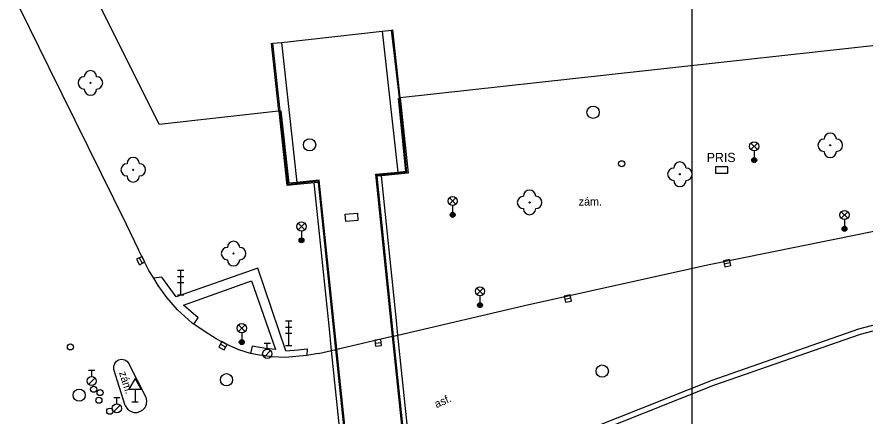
# Model space of a CAD drawing. Extents: x -598341 to -594502, y -1162301 to -1161406.
# Drawn here: x -597778.6 to -597709.7, y -1161791.2 to -1161758.8 of the extents above; entities that cross this region are included whole.
import ezdxf

# ---------------------------------------------------------------- set-up
doc = ezdxf.new("R2010")
doc.units = 0
for name, color, linetype in [('OKRAJ', 7, 'Continuous'), ('Vrstva 10', 7, 'Continuous'), ('Vrstva 11', 7, 'Continuous'), ('Vrstva 22', 7, 'Continuous'), ('Vrstva 24', 7, 'Continuous'), ('Vrstva 27', 7, 'Continuous'), ('Vrstva 28', 7, 'Continuous'), ('Vrstva 33', 7, 'Continuous'), ('Vrstva 34', 7, 'Continuous'), ('Vrstva 40', 7, 'Continuous'), ('Vrstva 41', 7, 'Continuous'), ('Vrstva 5', 7, 'Continuous'), ('Vrstva 9', 7, 'Continuous')]:
    doc.layers.add(name, color=color, linetype=linetype)

msp = doc.modelspace()

# ---------------------------------------------------------------- linework, layer by layer
at = {"layer": 'OKRAJ'}
msp.add_line((-597723.77, -1161730.491), (-597723.77, -1162300.731), dxfattribs=at)
at = {"layer": 'Vrstva 10'}
msp.add_line((-597754.1, -1161786.14), (-597755.05, -1161786.3), dxfattribs=at)
for points in [[(-597799.4, -1161715.41), (-597791.61, -1161731.3), (-597783.95, -1161746.81), (-597776.03, -1161762.85), (-597771.77, -1161771.52), (-597769.76, -1161775.59), (-597768.73, -1161777.72)], [(-597722.36, -1161778.9), (-597710.2, -1161776.44), (-597703.38, -1161775.04)], [(-597767.89, -1161779.39), (-597768.73, -1161777.72)], [(-597747.66, -1161784.64), (-597737.03, -1161782.15), (-597722.36, -1161778.9)], [(-597767.49, -1161780.03), (-597767.89, -1161779.39)], [(-597764.24, -1161783.75), (-597764.38, -1161783.66), (-597765.56, -1161782.59), (-597766.42, -1161781.59), (-597767.12, -1161780.61), (-597767.49, -1161780.03)], [(-597759.62, -1161786.13), (-597760.57, -1161785.85), (-597761.62, -1161785.39), (-597762.41, -1161784.94), (-597763.32, -1161784.38), (-597764.24, -1161783.75)], [(-597752.61, -1161785.79), (-597748.09, -1161784.73)], [(-597748.09, -1161784.73), (-597748.01, -1161784.72)], [(-597748.01, -1161784.72), (-597747.66, -1161784.64)], [(-597754.1, -1161786.14), (-597753.04, -1161785.89)], [(-597753.04, -1161785.89), (-597752.69, -1161785.81)], [(-597752.69, -1161785.81), (-597752.61, -1161785.79)], [(-597755.05, -1161786.3), (-597756.82, -1161786.46), (-597757.87, -1161786.41), (-597758.89, -1161786.27), (-597759.62, -1161786.13)], [(-597770.73, -1161787.44), (-597770.74, -1161787.17), (-597770.66, -1161786.94), (-597770.52, -1161786.77), (-597770.35, -1161786.66), (-597770.11, -1161786.6), (-597769.85, -1161786.64), (-597769.67, -1161786.76), (-597769.51, -1161786.94)], [(-597768.1, -1161789.72), (-597769.51, -1161786.94)], [(-597769.81, -1161790.37), (-597770.73, -1161787.44)], [(-597769.81, -1161790.37), (-597769.69, -1161790.58), (-597769.56, -1161790.72), (-597769.32, -1161790.86), (-597769.1, -1161790.92), (-597768.85, -1161790.93), (-597768.61, -1161790.86), (-597768.38, -1161790.72), (-597768.18, -1161790.51), (-597768.09, -1161790.24), (-597768.05, -1161789.99), (-597768.1, -1161789.72)]]:
    msp.add_lwpolyline(points, dxfattribs=at)
at = {"layer": 'Vrstva 11'}
for p, q in [((-597748.94, -1161759.96), (-597747.66, -1161771.4)), ((-597757.12, -1161760.87), (-597755.87, -1161772.25)), ((-597757.36, -1161766.46), (-597757.31, -1161766.45)), ((-597757.31, -1161766.45), (-597757.22, -1161766.44)), ((-597747.66, -1161771.4), (-597747.65, -1161771.48)), ((-597747.65, -1161771.48), (-597747.64, -1161771.57)), ((-597755.87, -1161772.25), (-597755.86, -1161772.33)), ((-597755.86, -1161772.33), (-597755.85, -1161772.42)), ((-597751.94, -1161774.82), (-597750.95, -1161774.73)), ((-597751.88, -1161775.42), (-597751.94, -1161774.82)), ((-597750.95, -1161774.73), (-597750.9, -1161775.33)), ((-597750.9, -1161775.33), (-597751.88, -1161775.42))]:
    msp.add_line(p, q, dxfattribs=at)
for points in [[(-597747.65, -1161771.48), (-597746.93, -1161771.41), (-597747.53, -1161765.37), (-597748.18, -1161759.88)], [(-597757.22, -1161766.44), (-597757.81, -1161760.94)], [(-597747.46, -1161765.37), (-597746.83, -1161771.49), (-597747.64, -1161771.57)], [(-597755.85, -1161772.42), (-597756.64, -1161772.5), (-597757.31, -1161766.45)], [(-597755.86, -1161772.33), (-597756.56, -1161772.4), (-597757.21, -1161766.51), (-597757.22, -1161766.44)], [(-597749.35, -1161771.73), (-597749.36, -1161771.64), (-597747.65, -1161771.48)], [(-597749, -1161771.7), (-597749.35, -1161771.73)], [(-597748.01, -1161784.72), (-597749.35, -1161771.73)], [(-597747.64, -1161771.57), (-597749, -1161771.7)], [(-597747.66, -1161784.64), (-597747.81, -1161783.22), (-597749, -1161771.7)], [(-597754.1, -1161772.24), (-597754.11, -1161772.15), (-597755.86, -1161772.33)], [(-597754.45, -1161772.28), (-597755.85, -1161772.42)], [(-597754.1, -1161772.24), (-597754.45, -1161772.28)], [(-597753.04, -1161785.89), (-597753.25, -1161783.9), (-597754.45, -1161772.28)], [(-597752.69, -1161785.81), (-597754.1, -1161772.24)], [(-597733.28, -1161793.21), (-597733.45, -1161792.79), (-597722.14, -1161788.3), (-597710.21, -1161784.14), (-597699.28, -1161781.27), (-597687.96, -1161779.26), (-597665.62, -1161775.5), (-597665.55, -1161775.94)], [(-597733.28, -1161793.21), (-597721.98, -1161788.72), (-597710.08, -1161784.57), (-597699.18, -1161781.71), (-597687.88, -1161779.7), (-597675.66, -1161777.64)], [(-597756.75, -1161785.91), (-597759.04, -1161779.21), (-597765.67, -1161781.53), (-597766.84, -1161779.95), (-597767.49, -1161780.03)], [(-597764.24, -1161783.75), (-597763.88, -1161783.23), (-597765.07, -1161782.2), (-597759.54, -1161780.23), (-597757.59, -1161785.8), (-597758.41, -1161785.74), (-597759.49, -1161785.54), (-597759.62, -1161786.13)], [(-597746.78, -1161796.59), (-597748.01, -1161784.72)], [(-597746.44, -1161796.47), (-597746.62, -1161794.72), (-597747.66, -1161784.64)], [(-597756.75, -1161785.91), (-597755.77, -1161785.83), (-597755.03, -1161785.77)], [(-597755.03, -1161785.77), (-597755.05, -1161786.3)], [(-597751.74, -1161798.34), (-597752.04, -1161795.5), (-597753.04, -1161785.89)], [(-597751.4, -1161798.22), (-597752.69, -1161785.81)]]:
    msp.add_lwpolyline(points, dxfattribs=at)
at = {"layer": 'Vrstva 22'}
for centre in [(-597772.63, -1161764.16), (-597712.54, -1161769.23), (-597769.16, -1161771.22), (-597724.75, -1161771.58), (-597736.96, -1161773.87), (-597761.01, -1161778.02)]:
    msp.add_circle(centre, 0.05, dxfattribs=at)
for centre, start, end in [((-597772.63, -1161763.66), 0, 180), ((-597773.13, -1161764.16), 90, 270), ((-597772.13, -1161764.16), 270, 90), ((-597772.63, -1161764.66), 180, 0), ((-597712.54, -1161768.73), 0, 180), ((-597713.04, -1161769.23), 90, 270), ((-597712.04, -1161769.23), 270, 90), ((-597712.54, -1161769.73), 180, 0), ((-597769.66, -1161771.22), 90, 270), ((-597769.16, -1161770.72), 0, 180), ((-597768.66, -1161771.22), 270, 90), ((-597724.75, -1161771.08), 0, 180), ((-597725.25, -1161771.58), 90, 270), ((-597724.25, -1161771.58), 270, 90), ((-597769.16, -1161771.72), 180, 0), ((-597724.75, -1161772.08), 180, 0), ((-597737.46, -1161773.87), 90, 270), ((-597736.96, -1161773.37), 0, 180), ((-597736.46, -1161773.87), 270, 90), ((-597736.96, -1161774.37), 180, 0), ((-597761.51, -1161778.02), 90, 270), ((-597761.01, -1161777.52), 0, 180), ((-597760.51, -1161778.02), 270, 90), ((-597761.01, -1161778.52), 180, 0)]:
    msp.add_arc(centre, 0.5, start, end, dxfattribs=at)
at = {"layer": 'Vrstva 24'}
msp.add_lwpolyline([(-597721.86, -1161771.48), (-597720.86, -1161771.48), (-597720.86, -1161770.98), (-597721.86, -1161770.98)], close=True, dxfattribs=at)
at = {"layer": 'Vrstva 27'}
for p, q in [((-597768.664, -1161778.368), (-597768.436, -1161778.812)), ((-597721.155, -1161778.861), (-597720.665, -1161778.758)), ((-597734.105, -1161781.732), (-597733.615, -1161781.628)), ((-597762.081, -1161785.392), (-597761.639, -1161785.628)), ((-597749.508, -1161785.302), (-597749.012, -1161785.238))]:
    msp.add_line(p, q, dxfattribs=at)
for points in [[(-597768.886, -1161778.48), (-597768.659, -1161778.926), (-597768.214, -1161778.7), (-597768.441, -1161778.254)], [(-597721.103, -1161779.106), (-597720.613, -1161779.003), (-597720.716, -1161778.513), (-597721.206, -1161778.616)], [(-597734.053, -1161781.976), (-597733.564, -1161781.873), (-597733.666, -1161781.383), (-597734.155, -1161781.487)], [(-597762.198, -1161785.613), (-597761.757, -1161785.848), (-597761.521, -1161785.408), (-597761.962, -1161785.172)], [(-597749.476, -1161785.55), (-597748.98, -1161785.486), (-597749.043, -1161784.99), (-597749.539, -1161785.054)]]:
    msp.add_lwpolyline(points, close=True, dxfattribs=at)
for centre in [(-597731.8, -1161766.55), (-597754.83, -1161769.19), (-597731.06, -1161787.57), (-597761.58, -1161788.27), (-597773.55, -1161789.52)]:
    msp.add_circle(centre, 0.5, dxfattribs=at)
at = {"layer": 'Vrstva 28'}
for p, q in [((-597758.52, -1161785.285), (-597758.02, -1161785.285)), ((-597758.27, -1161785.785), (-597758.27, -1161785.285)), ((-597758.528, -1161786.432), (-597757.998, -1161785.902)), ((-597772.78, -1161787.495), (-597772.28, -1161787.495)), ((-597772.53, -1161787.995), (-597772.53, -1161787.495)), ((-597772.788, -1161788.642), (-597772.258, -1161788.112)), ((-597770.74, -1161789.715), (-597770.24, -1161789.715)), ((-597770.49, -1161790.215), (-597770.49, -1161789.715)), ((-597770.748, -1161790.862), (-597770.218, -1161790.332))]:
    msp.add_line(p, q, dxfattribs=at)
for centre, radius in [((-597729.48, -1161770.73), 0.25), ((-597774.26, -1161785.6), 0.25), ((-597758.27, -1161786.16), 0.375), ((-597772.53, -1161788.37), 0.375), ((-597772.37, -1161789.04), 0.25), ((-597771.85, -1161789.31), 0.25), ((-597771.95, -1161789.93), 0.25), ((-597771.06, -1161790.82), 0.25), ((-597770.49, -1161790.59), 0.375)]:
    msp.add_circle(centre, radius, dxfattribs=at)
at = {"layer": 'Vrstva 33'}
for p, q in [((-597718.975, -1161769.58), (-597718.445, -1161769.05)), ((-597718.975, -1161769.05), (-597718.445, -1161769.58)), ((-597718.71, -1161769.69), (-597718.71, -1161770.44)), ((-597743.475, -1161774.02), (-597742.945, -1161773.49)), ((-597743.475, -1161773.49), (-597742.945, -1161774.02)), ((-597743.21, -1161774.13), (-597743.21, -1161774.88)), ((-597711.645, -1161775.15), (-597711.115, -1161774.62)), ((-597711.645, -1161774.62), (-597711.115, -1161775.15)), ((-597755.755, -1161776.09), (-597755.225, -1161775.56)), ((-597755.755, -1161775.56), (-597755.225, -1161776.09)), ((-597711.38, -1161775.26), (-597711.38, -1161776.01)), ((-597755.49, -1161776.2), (-597755.49, -1161776.95)), ((-597765.55, -1161779.38), (-597765.05, -1161779.38)), ((-597765.3, -1161781.38), (-597765.3, -1161779.38)), ((-597765.55, -1161779.88), (-597765.05, -1161779.88)), ((-597765.55, -1161780.38), (-597765.05, -1161780.38)), ((-597741.255, -1161781.35), (-597740.725, -1161780.82)), ((-597741.255, -1161780.82), (-597740.725, -1161781.35)), ((-597765.55, -1161781.38), (-597765.05, -1161781.38)), ((-597740.99, -1161781.46), (-597740.99, -1161782.21)), ((-597760.605, -1161784.35), (-597760.075, -1161783.82)), ((-597760.605, -1161783.82), (-597760.075, -1161784.35)), ((-597756.78, -1161783.49), (-597756.28, -1161783.49)), ((-597756.53, -1161785.49), (-597756.53, -1161783.49)), ((-597760.34, -1161784.46), (-597760.34, -1161785.21)), ((-597756.78, -1161783.99), (-597756.28, -1161783.99)), ((-597756.78, -1161784.49), (-597756.28, -1161784.49)), ((-597756.78, -1161785.49), (-597756.28, -1161785.49))]:
    msp.add_line(p, q, dxfattribs=at)
for centre, radius in [((-597718.71, -1161769.315), 0.375), ((-597718.71, -1161770.44), 0.2), ((-597718.71, -1161770.44), 0.145), ((-597718.71, -1161770.44), 0.0876), ((-597743.21, -1161773.755), 0.375), ((-597743.21, -1161774.88), 0.2), ((-597743.21, -1161774.88), 0.145), ((-597743.21, -1161774.88), 0.0876), ((-597711.38, -1161774.885), 0.375), ((-597755.49, -1161775.825), 0.375), ((-597711.38, -1161776.01), 0.2), ((-597711.38, -1161776.01), 0.145), ((-597711.38, -1161776.01), 0.0876), ((-597755.49, -1161776.95), 0.2), ((-597755.49, -1161776.95), 0.145), ((-597755.49, -1161776.95), 0.0876), ((-597740.99, -1161781.085), 0.375), ((-597740.99, -1161782.21), 0.2), ((-597740.99, -1161782.21), 0.145), ((-597740.99, -1161782.21), 0.0876), ((-597760.34, -1161784.085), 0.375), ((-597760.34, -1161785.21), 0.2), ((-597760.34, -1161785.21), 0.145), ((-597760.34, -1161785.21), 0.0876)]:
    msp.add_circle(centre, radius, dxfattribs=at)
at = {"layer": 'Vrstva 34'}
for p, q in [((-597769.01, -1161789.032), (-597769.01, -1161790.05)), ((-597769.26, -1161790.05), (-597768.76, -1161790.05))]:
    msp.add_line(p, q, dxfattribs=at)
msp.add_lwpolyline([(-597769.51, -1161789.032), (-597768.51, -1161789.032), (-597769.01, -1161788.166)], close=True, dxfattribs=at)
at = {"layer": 'Vrstva 5'}
for p, q in [((-597767.04, -1161767.55), (-597790.68, -1161720.18)), ((-597694.46, -1161759.53), (-597747.46, -1161765.37)), ((-597757.12, -1161760.87), (-597748.94, -1161759.96)), ((-597748.94, -1161759.96), (-597748.18, -1161759.88)), ((-597748.18, -1161759.88), (-597748.06, -1161759.86)), ((-597747.46, -1161765.37), (-597748.06, -1161759.86)), ((-597757.96, -1161760.96), (-597757.81, -1161760.94)), ((-597757.96, -1161760.96), (-597757.36, -1161766.46)), ((-597757.81, -1161760.94), (-597757.12, -1161760.87)), ((-597757.36, -1161766.46), (-597767.04, -1161767.55))]:
    msp.add_line(p, q, dxfattribs=at)
at = {"layer": 'Vrstva 9'}
for points in [[(-597747.66, -1161771.4), (-597747.02, -1161771.34), (-597747.61, -1161765.39)], [(-597755.87, -1161772.25), (-597756.49, -1161772.31), (-597757.14, -1161766.43)], [(-597748.09, -1161784.73), (-597749.45, -1161771.57), (-597747.66, -1161771.4)], [(-597752.61, -1161785.79), (-597754.04, -1161772.06), (-597755.87, -1161772.25)], [(-597746.86, -1161796.62), (-597748.09, -1161784.73)], [(-597751.33, -1161798.19), (-597752.61, -1161785.79)]]:
    msp.add_lwpolyline(points, dxfattribs=at)

# ---------------------------------------------------------------- texts
at = {"layer": 'Vrstva 40'}
msp.add_text('zám.', height=0.65, dxfattribs=at).set_placement((-597732.97, -1161774.12))
for s, rotation, p in [('zám.', 287.63249, (-597770.32, -1161787.69)), ('asf.', 23.67884, (-597744.52, -1161790.58))]:
    msp.add_text(s, height=0.65, rotation=rotation, dxfattribs=at).set_placement(p)
at = {"layer": 'Vrstva 41'}
msp.add_text('PRIS', height=0.75, dxfattribs=at).set_placement((-597722.57, -1161770.59))

doc.saveas('drawing.dxf')
